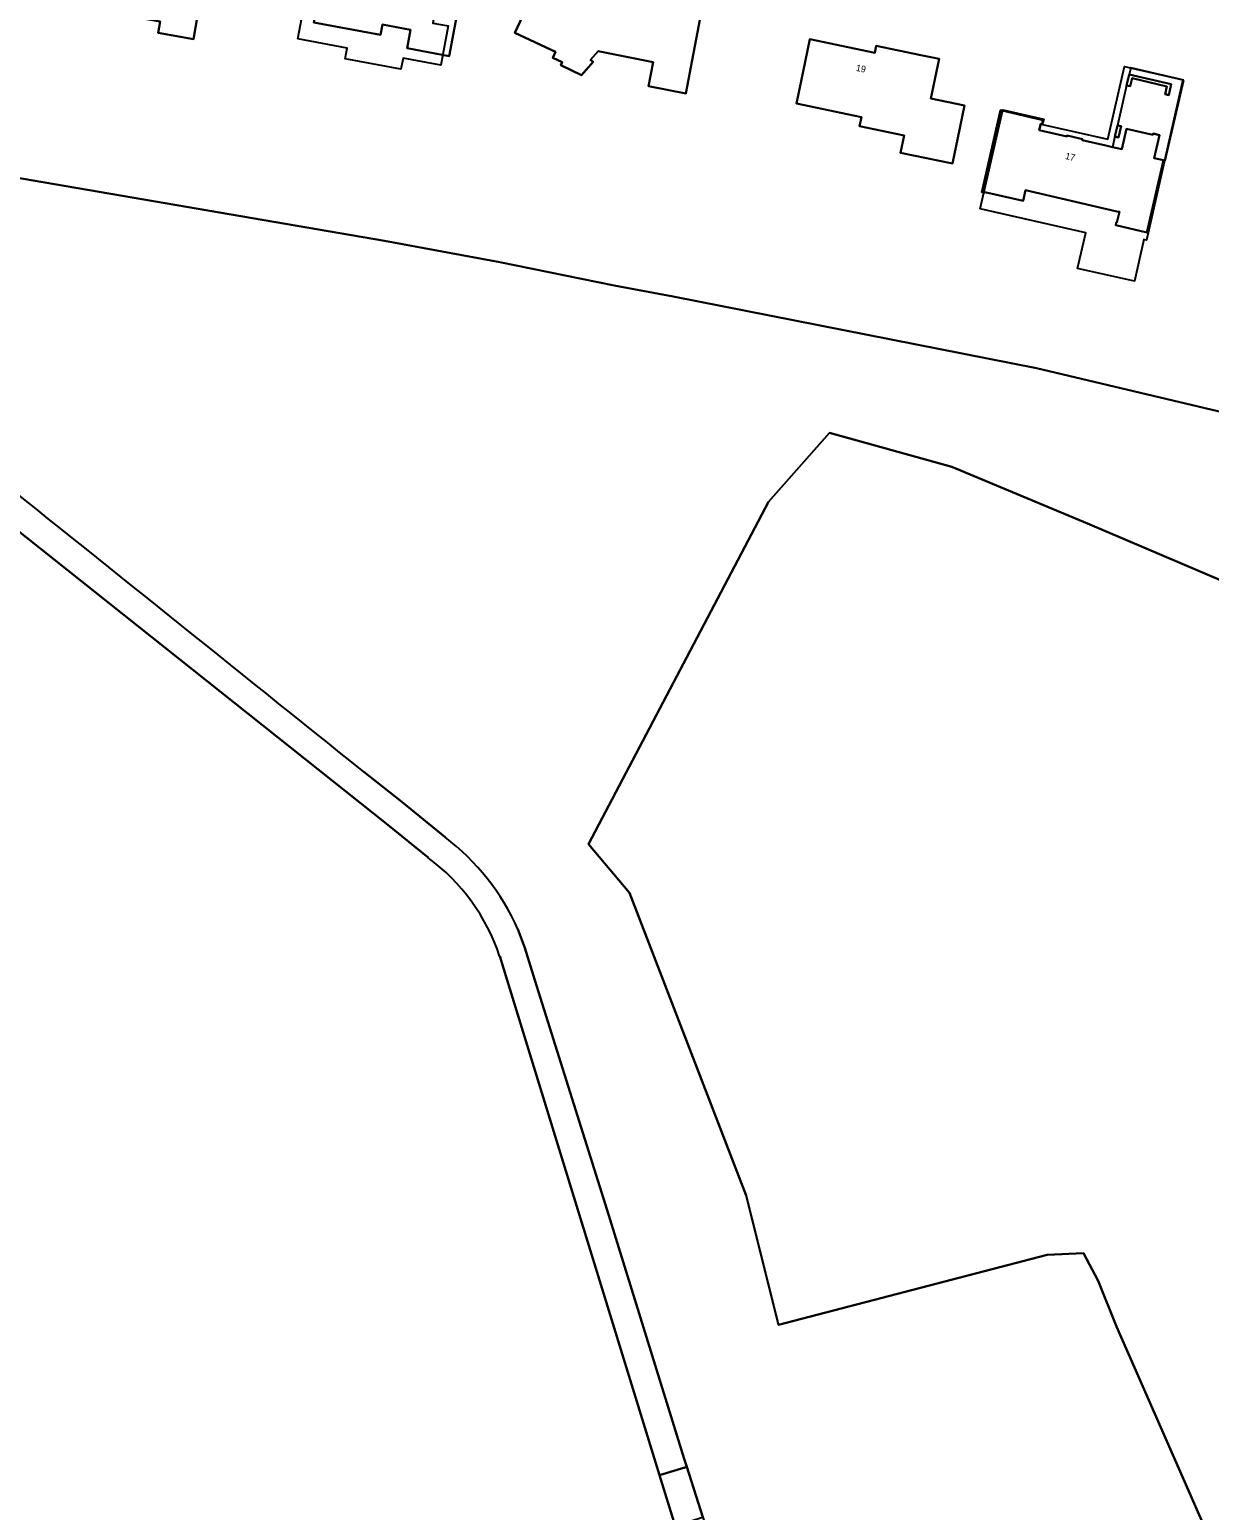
# Model space of a CAD drawing. Extents: x 161483 to 162250, y 379484 to 380833.
# Drawn here: x 161752.7 to 161931.4, y 380169.7 to 380393.9 of the extents above; entities that cross this region are included whole.
import ezdxf

# ---------------------------------------------------------------- set-up
doc = ezdxf.new("R2010")
doc.units = 0
for name, color, linetype in [('IMGEO_Erf', 7, 'Continuous'), ('IMGEO_Gemengd_bos', 7, 'Continuous'), ('IMGEO_Grasland_agrarisch', 7, 'Continuous'), ('IMGEO_Hek', 7, 'Continuous'), ('IMGEO_Pand', 7, 'Continuous'), ('IMGEO_Pand_nummerreeks', 7, 'Continuous'), ('IMGEO_Pand_overbouw', 7, 'Continuous'), ('IMGEO_Pand_vergunning_verleend', 7, 'Continuous'), ('IMGEO_Rijbaan_lokaal_gesloten', 7, 'Continuous'), ('IMGEO_Rijbaan_lokaal_open', 7, 'Continuous')]:
    doc.layers.add(name, color=color, linetype=linetype)

msp = doc.modelspace()

# ---------------------------------------------------------------- linework, layer by layer
at = {"layer": 'IMGEO_Erf'}
for points in [[(161777.49, 380405.09), (161776.75, 380400.73), (161777.4, 380400.62), (161777.27, 380399.85), (161778.75, 380399.6), (161777.84, 380394.26), (161777.55, 380392.52), (161772.2, 380393.43), (161772.5, 380395.16), (161768.02, 380395.93), (161769.25, 380403.22), (161759.24, 380404.92), (161759.92, 380408.92), (161760.76, 380413.85), (161769.21, 380412.41), (161769.06, 380411.53), (161773.83, 380410.72), (161774.59, 380415.19), (161781.07, 380414.09), (161780.23, 380409.16), (161779.48, 380404.76)], [(161852.11, 380384.29), (161846.46, 380385.36), (161847.16, 380389.03), (161838.86, 380390.68), (161837.7, 380389.37), (161838.08, 380389.04), (161836.32, 380387.06), (161833.16, 380388.54), (161833.37, 380388.99), (161831.95, 380389.65), (161832.38, 380390.56), (161826.21, 380393.44), (161828.21, 380397.72), (161830.44, 380409.21), (161837.61, 380407.82), (161836.09, 380399.83), (161847.35, 380397.66), (161849.01, 380406.11), (161856.01, 380404.78)], [(161816.27, 380389.92), (161809.88, 380391.11), (161810.4, 380393.91), (161806.16, 380394.71), (161805.87, 380393.16), (161795.79, 380395.03), (161796.92, 380401.1), (161797.84, 380406.01), (161806.35, 380404.42), (161806.14, 380403.28), (161809.55, 380402.65), (161810.01, 380405.11), (161818.8, 380403.47), (161817.88, 380398.55)], [(161893.3, 380377.56), (161892.49, 380373.67), (161884.66, 380375.3), (161885.21, 380377.92), (161878.44, 380379.33), (161878.73, 380380.69), (161868.87, 380382.74), (161869.88, 380387.6), (161870.9, 380392.5), (161880.76, 380390.45), (161880.97, 380391.48), (161887.73, 380390.07), (161890.48, 380389.5), (161889.24, 380383.51), (161894.32, 380382.45)], [(161919.72, 380386.57), (161919.44, 380385.37), (161918.89, 380385.5), (161919.27, 380387.15), (161925.64, 380385.67), (161925.26, 380384.02), (161924.71, 380384.15), (161924.99, 380385.34)], [(161917.23, 380364.31), (161917.33, 380364.75), (161917.43, 380364.73), (161917.8, 380366.33), (161917.43, 380366.42), (161903.57, 380369.61), (161903.2, 380368.01), (161897.39, 380369.34), (161897.36, 380369.24), (161896.95, 380369.34), (161899.8, 380381.72), (161906.22, 380380.23), (161906.08, 380379.63), (161905.88, 380379.68), (161905.66, 380378.72), (161909.83, 380377.76), (161909.86, 380377.89), (161912.2, 380377.35), (161912.17, 380377.22), (161915.74, 380376.39), (161916.74, 380376.16), (161918.16, 380375.84), (161918.88, 380378.91), (161922.84, 380377.99), (161922.89, 380378.21), (161923.86, 380377.98), (161923.05, 380374.5), (161924.5, 380374.16), (161921.97, 380363.22)], [(161917.1, 380377.75), (161917.49, 380379.44), (161918.04, 380379.31), (161917.65, 380377.62)]]:
    msp.add_lwpolyline(points, close=True, dxfattribs=at)
msp.add_lwpolyline([(161748.24, 380371.95), (161806.45, 380361.94), (161823.96, 380358.71), (161841.26, 380355.19), (161850.18, 380353.54), (161905.25, 380342.68), (161988.72, 380322.9)], dxfattribs=at)
at = {"layer": 'IMGEO_Gemengd_bos'}
for points in [[(161864.63, 380322.42), (161873.9, 380332.87), (161892.43, 380327.72), (161912.96, 380319.17), (161938.55, 380308.28), (161970.78, 380294.44), (161977.44, 380290.66), (161980.66, 380286.4), (161988.72, 380322.9), (161905.25, 380342.68), (161850.18, 380353.54), (161841.26, 380355.19), (161823.96, 380358.71), (161806.45, 380361.94), (161748.24, 380371.95), (161735.15, 380373.87), (161682.46, 380380.89), (161673.2, 380388.4), (161650, 380406.68), (161649.69, 380404.59), (161651.91, 380404.26), (161651.86, 380403.89)], [(161813.08, 380268.56), (161806.98, 380273.54), (161750, 380318.82), (161743.66, 380323.57), (161741.66, 380325.15), (161735.49, 380330.02), (161703.35, 380355.4)], [(161956.95, 380108.52), (161955.09, 380115.22), (161947.98, 380129.76), (161937.55, 380151.57), (161937.5, 380151.67), (161917.38, 380197.58), (161914.56, 380204.46), (161912.38, 380208.69), (161906.85, 380208.4), (161866.14, 380197.81), (161861.27, 380217.43), (161843.59, 380263.22), (161837.37, 380270.61), (161864.63, 380322.42)], [(161803.34, 380281.55), (161809.12, 380277.02), (161815.64, 380271.65)], [(161826.66, 380257.73), (161827.71, 380254.91), (161829.23, 380250), (161840.2, 380215.18), (161851.86, 380177.55), (161852.26, 380176.31), (161854.68, 380168.69), (161857.37, 380160.23), (161866.23, 380131.57), (161872.33, 380111.5), (161876.52, 380098.41), (161878.45, 380091.7), (161879.58, 380089.94), (161881.28, 380088.17), (161884.24, 380086.73), (161885.66, 380086), (161887.07, 380085.43), (161889.19, 380085.54), (161890.46, 380086.2), (161899.31, 380090.84), (161914.93, 380099.82), (161923.31, 380104.36), (161936.42, 380111.72), (161941.15, 380114.55)], [(161871.48, 380054.26), (161884.73, 380056.26), (161850.49, 380167.39), (161848.14, 380175.04), (161825.04, 380250), (161823.92, 380253.66)]]:
    msp.add_lwpolyline(points, dxfattribs=at)
for centre, radius, start, end in [((137636.99, 350198.95), 38587.24, 51.223928, 51.335923), ((161793.9, 380243.11), 35.88, 24.0474, 52.6966), ((161794.91, 380243.96), 30.58, 18.4899, 53.5415)]:
    msp.add_arc(centre, radius, start, end, dxfattribs=at)
at = {"layer": 'IMGEO_Grasland_agrarisch'}
msp.add_lwpolyline([(161938.55, 380308.28), (161912.96, 380319.17), (161892.43, 380327.72), (161873.9, 380332.87), (161864.63, 380322.42), (161837.37, 380270.61), (161843.59, 380263.22), (161861.27, 380217.43), (161866.14, 380197.81), (161906.85, 380208.4), (161912.38, 380208.69), (161914.56, 380204.46), (161917.38, 380197.58), (161937.5, 380151.67)], dxfattribs=at)
at = {"layer": 'IMGEO_Hek'}
msp.add_lwpolyline([(161980.66, 380286.4), (161988.72, 380322.9), (161905.25, 380342.68), (161850.18, 380353.54), (161841.26, 380355.19), (161823.96, 380358.71), (161806.45, 380361.94), (161748.24, 380371.95), (161735.15, 380373.87), (161682.46, 380380.89), (161673.2, 380388.4), (161650, 380406.63), (161649.61, 380406.73)], dxfattribs=at)
at = {"layer": 'IMGEO_Pand'}
for points in [[(161780.23, 380409.16), (161781.07, 380414.09), (161774.59, 380415.19), (161773.83, 380410.72), (161769.06, 380411.53), (161769.21, 380412.41), (161760.76, 380413.85), (161759.92, 380408.92), (161759.24, 380404.92), (161769.25, 380403.22), (161768.02, 380395.93), (161772.5, 380395.16), (161772.2, 380393.43), (161777.55, 380392.52), (161777.84, 380394.26), (161778.75, 380399.6), (161777.27, 380399.85), (161777.4, 380400.62), (161776.75, 380400.73), (161777.49, 380405.09), (161779.48, 380404.76)], [(161856.01, 380404.78), (161849.01, 380406.11), (161847.35, 380397.66), (161836.09, 380399.83), (161837.61, 380407.82), (161830.44, 380409.21), (161828.21, 380397.72), (161826.21, 380393.44), (161832.38, 380390.56), (161831.95, 380389.65), (161833.37, 380388.99), (161833.16, 380388.54), (161836.32, 380387.06), (161838.08, 380389.04), (161837.7, 380389.37), (161838.86, 380390.68), (161847.16, 380389.03), (161846.46, 380385.36), (161852.11, 380384.29)], [(161817.88, 380398.55), (161818.8, 380403.47), (161810.01, 380405.11), (161809.55, 380402.65), (161806.14, 380403.28), (161806.35, 380404.42), (161797.84, 380406.01), (161796.92, 380401.1), (161795.79, 380395.03), (161805.87, 380393.16), (161806.16, 380394.71), (161810.4, 380393.91), (161809.88, 380391.11), (161816.27, 380389.92)], [(161887.73, 380390.07), (161880.97, 380391.48), (161880.76, 380390.45), (161870.9, 380392.5), (161869.88, 380387.6), (161868.87, 380382.74), (161878.73, 380380.69), (161878.44, 380379.33), (161885.21, 380377.92), (161884.66, 380375.3), (161892.49, 380373.67), (161893.3, 380377.56), (161894.32, 380382.45), (161889.24, 380383.51), (161890.48, 380389.5)], [(161919.27, 380387.15), (161918.89, 380385.5), (161919.44, 380385.37), (161919.72, 380386.57), (161924.99, 380385.34), (161924.71, 380384.15), (161925.26, 380384.02), (161925.64, 380385.67)], [(161924.5, 380374.16), (161923.05, 380374.5), (161923.86, 380377.98), (161922.89, 380378.21), (161922.84, 380377.99), (161918.88, 380378.91), (161918.16, 380375.84), (161916.74, 380376.16), (161915.74, 380376.39), (161912.17, 380377.22), (161912.2, 380377.35), (161909.86, 380377.89), (161909.83, 380377.76), (161905.66, 380378.72), (161905.88, 380379.68), (161906.08, 380379.63), (161906.22, 380380.23), (161899.8, 380381.72), (161896.95, 380369.34), (161897.36, 380369.24), (161897.39, 380369.34), (161903.2, 380368.01), (161903.57, 380369.61), (161917.43, 380366.42), (161917.8, 380366.33), (161917.43, 380364.73), (161917.33, 380364.75), (161917.23, 380364.31), (161921.97, 380363.22)], [(161918.04, 380379.31), (161917.49, 380379.44), (161917.1, 380377.75), (161917.65, 380377.62)]]:
    msp.add_lwpolyline(points, close=True, dxfattribs=at)
at = {"layer": 'IMGEO_Pand_overbouw'}
msp.add_lwpolyline([(161927.55, 380386.27), (161919.51, 380388.14), (161919.27, 380387.15), (161918.89, 380385.5), (161917.49, 380379.44), (161917.1, 380377.75), (161916.74, 380376.16), (161918.16, 380375.84), (161918.88, 380378.91), (161922.84, 380377.99), (161922.89, 380378.21), (161923.86, 380377.98), (161923.05, 380374.5), (161924.5, 380374.16), (161924.73, 380374.11)], close=True, dxfattribs=at)
at = {"layer": 'IMGEO_Pand_vergunning_verleend'}
for points in [[(161793.36, 380392.53), (161794.75, 380400), (161796.21, 380399.73), (161796.96, 380403.74), (161798.36, 380403.48), (161799.05, 380407.16), (161808.96, 380405.31), (161808.26, 380402.01), (161814.87, 380400.77), (161813.78, 380394.92), (161816.09, 380394.49), (161814.98, 380388.57), (161809.29, 380389.63), (161808.97, 380387.94), (161800.53, 380389.52), (161800.83, 380391.13)], [(161896.7, 380366.8), (161900.12, 380381.81), (161906.35, 380380.39), (161906.16, 380379.59), (161916.06, 380377.33), (161918.57, 380388.34), (161927.41, 380386.32), (161921.88, 380362.06), (161921.52, 380362.14), (161920.08, 380355.83), (161911.47, 380357.79), (161912.7, 380363.16)]]:
    msp.add_lwpolyline(points, close=True, dxfattribs=at)
at = {"layer": 'IMGEO_Rijbaan_lokaal_gesloten'}
for points in [[(161744.49, 380328.73), (161741.66, 380325.15), (161743.66, 380323.57), (161750, 380318.82), (161806.98, 380273.54), (161813.08, 380268.56)], [(161815.64, 380271.65), (161809.12, 380277.02), (161803.34, 380281.55)], [(161823.92, 380253.66), (161825.04, 380250), (161848.14, 380175.04), (161851.99, 380176.23), (161852.26, 380176.31), (161851.86, 380177.55), (161840.2, 380215.18), (161829.23, 380250), (161827.71, 380254.91), (161826.66, 380257.73)]]:
    msp.add_lwpolyline(points, dxfattribs=at)
for centre, radius, start, end in [((137636.99, 350198.95), 38587.24, 51.223928, 51.335923), ((161793.9, 380243.11), 35.88, 24.0474, 52.6966), ((161794.91, 380243.96), 30.58, 18.4899, 53.5415)]:
    msp.add_arc(centre, radius, start, end, dxfattribs=at)
at = {"layer": 'IMGEO_Rijbaan_lokaal_open'}
msp.add_lwpolyline([(161852.26, 380176.31), (161851.99, 380176.23), (161848.14, 380175.04), (161850.49, 380167.39), (161854.35, 380168.58), (161854.68, 380168.69)], close=True, dxfattribs=at)

# ---------------------------------------------------------------- texts
at = {"layer": 'IMGEO_Pand_nummerreeks'}
for s, rotation, p in [('19', 348.2486, (161877.82, 380387.71)), ('17', 346.9709, (161909.52, 380374.37))]:
    msp.add_text(s, height=1, rotation=rotation, dxfattribs=at).set_placement(p)

doc.saveas('drawing.dxf')
